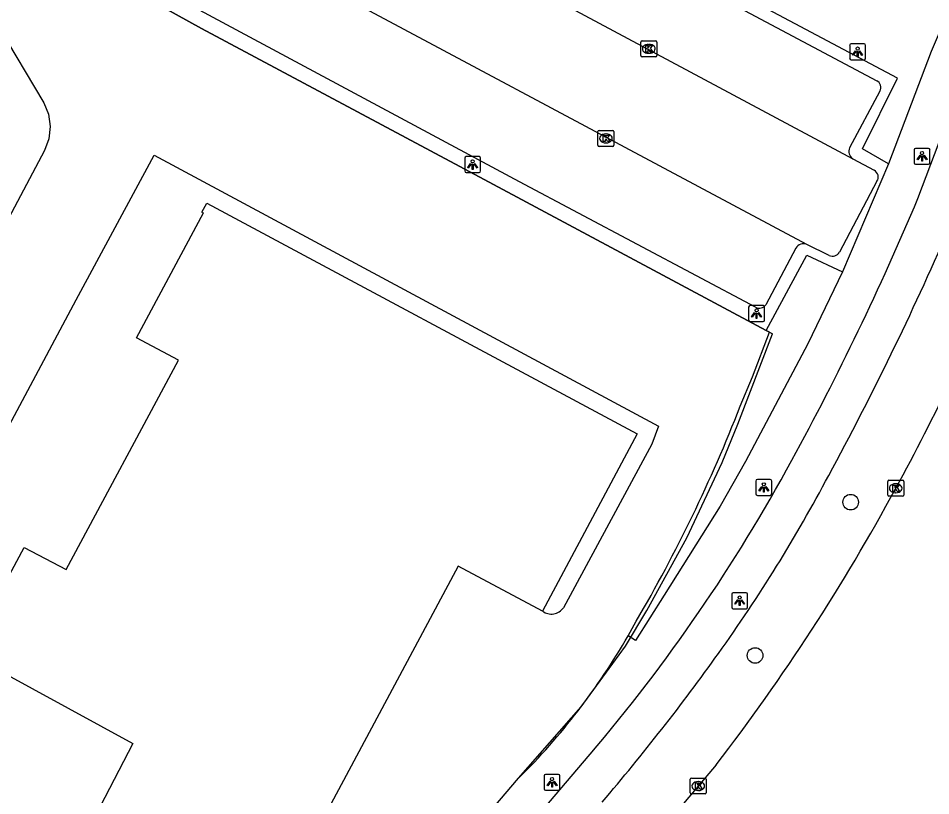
# Model space of a CAD drawing. Extents: x 159489 to 160304, y 383826 to 384530.
# Drawn here: x 160149.6 to 160206.8, y 383907.3 to 383956.1 of the extents above; entities that cross this region are included whole.
import ezdxf

# ---------------------------------------------------------------- set-up
doc = ezdxf.new("R2010")
doc.units = 0
for name, color, linetype in [('IMGEO_Boom', 7, 'Continuous'), ('IMGEO_Fietspad_gesloten', 7, 'Continuous'), ('IMGEO_Haag', 7, 'Continuous'), ('IMGEO_Hek', 7, 'Continuous'), ('IMGEO_Kolk', 7, 'Continuous'), ('IMGEO_Lichtpunt', 7, 'Continuous'), ('IMGEO_Pand', 7, 'Continuous'), ('IMGEO_Parkeervlak_open', 7, 'Continuous'), ('IMGEO_Rijbaan_lokaal_gesloten', 7, 'Continuous'), ('IMGEO_Rijbaan_lokaal_open', 7, 'Continuous'), ('IMGEO_Voetpad_open', 7, 'Continuous')]:
    doc.layers.add(name, color=color, linetype=linetype)

msp = doc.modelspace()

# ---------------------------------------------------------------- linework, layer by layer
at = {"layer": 'IMGEO_Boom'}
for centre in [(160201.799, 383925.713), (160195.812, 383916.098)]:
    msp.add_circle(centre, 0.489, dxfattribs=at)
at = {"layer": 'IMGEO_Fietspad_gesloten'}
for points in [[(160206.015, 383944.754), (160208.921, 383952.434)], [(160149.897, 383868.032), (160185.469, 383909.903)]]:
    msp.add_lwpolyline(points, dxfattribs=at)
for centre, radius, start, end in [((160040.368, 384014.413), 179.698, 331.38357, 337.1919), ((160028.77, 384020.501), 195.28, 331.52281, 336.5523), ((160103.805, 383979.45), 107.264, 319.58151, 331.54897), ((160114.949, 383972.573), 96.681, 324.35096, 332.13785), ((160085.669, 383993.053), 132.41, 319.41434, 324.53403)]:
    msp.add_arc(centre, radius, start, end, dxfattribs=at)
at = {"layer": 'IMGEO_Haag'}
for points in [[(160204.164, 383946.923), (160202.537, 383947.878), (160204.74, 383952.299), (160166.206, 383972.782)], [(160196.513, 383936.468), (160199.061, 383941.199), (160201.293, 383940.15)]]:
    msp.add_lwpolyline(points, dxfattribs=at)
at = {"layer": 'IMGEO_Hek'}
for points in [[(160151.399, 383960.582), (160157.936, 383957.174), (160161.109, 383955.416), (160178.832, 383945.948), (160196.513, 383936.468), (160196.707, 383936.364), (160196.891, 383936.266)], [(160180.989, 383908.397), (160184.904, 383912.878), (160187.683, 383916.688), (160189.034, 383918.913), (160191.528, 383923.484), (160193.737, 383928.198), (160194.732, 383930.605), (160196.891, 383936.266)]]:
    msp.add_lwpolyline(points, dxfattribs=at)
at = {"layer": 'IMGEO_Kolk'}
for p, q in [((160188.648, 383953.716), (160188.648, 383954.568)), ((160188.723, 383954.642), (160189.575, 383954.642)), ((160189.136, 383954.422), (160189.161, 383954.422)), ((160189.649, 383954.568), (160189.649, 383953.716)), ((160189.159, 383953.862), (160189.134, 383953.862)), ((160189.575, 383953.642), (160188.723, 383953.642)), ((160185.96, 383948.1), (160185.96, 383948.952)), ((160186.035, 383949.026), (160186.887, 383949.026)), ((160186.448, 383948.806), (160186.473, 383948.806)), ((160186.961, 383948.952), (160186.961, 383948.1)), ((160186.471, 383948.246), (160186.446, 383948.246)), ((160186.887, 383948.026), (160186.035, 383948.026)), ((160204.124, 383926.161), (160204.124, 383927.013)), ((160204.199, 383927.087), (160205.051, 383927.087)), ((160205.125, 383927.013), (160205.125, 383926.161)), ((160204.612, 383926.867), (160204.637, 383926.867)), ((160205.051, 383926.087), (160204.199, 383926.087)), ((160204.635, 383926.307), (160204.61, 383926.307)), ((160191.746, 383907.486), (160191.746, 383908.338)), ((160191.821, 383908.412), (160192.673, 383908.412)), ((160192.234, 383908.192), (160192.259, 383908.192)), ((160192.747, 383908.338), (160192.747, 383907.486)), ((160192.257, 383907.632), (160192.232, 383907.632)), ((160192.673, 383907.412), (160191.821, 383907.412))]:
    msp.add_line(p, q, dxfattribs=at)
for points in [[(160188.648, 383953.716), (160188.648, 383954.568)], [(160188.723, 383954.642), (160189.575, 383954.642)], [(160189.649, 383954.568), (160189.649, 383953.716)], [(160188.969, 383954.342), (160189.092, 383954.342), (160189.092, 383954.191), (160189.222, 383954.342), (160189.386, 383954.342), (160189.24, 383954.191), (160189.393, 383953.942), (160189.241, 383953.942), (160189.156, 383954.106), (160189.092, 383954.039), (160189.092, 383953.942), (160188.969, 383953.942), (160188.969, 383954.342)], [(160189.575, 383953.642), (160188.723, 383953.642)], [(160185.96, 383948.1), (160185.96, 383948.952)], [(160186.035, 383949.026), (160186.887, 383949.026)], [(160186.281, 383948.726), (160186.404, 383948.726), (160186.404, 383948.575), (160186.534, 383948.726), (160186.698, 383948.726), (160186.552, 383948.575), (160186.705, 383948.326), (160186.553, 383948.326), (160186.468, 383948.49), (160186.404, 383948.423), (160186.404, 383948.326), (160186.281, 383948.326), (160186.281, 383948.726)], [(160186.961, 383948.952), (160186.961, 383948.1)], [(160186.887, 383948.026), (160186.035, 383948.026)], [(160204.124, 383926.161), (160204.124, 383927.013)], [(160204.199, 383927.087), (160205.051, 383927.087)], [(160205.125, 383927.013), (160205.125, 383926.161)], [(160204.445, 383926.787), (160204.568, 383926.787), (160204.568, 383926.636), (160204.698, 383926.787), (160204.862, 383926.787), (160204.716, 383926.636), (160204.869, 383926.387), (160204.717, 383926.387), (160204.632, 383926.551), (160204.568, 383926.484), (160204.568, 383926.387), (160204.445, 383926.387), (160204.445, 383926.787)], [(160205.051, 383926.087), (160204.199, 383926.087)], [(160191.746, 383907.486), (160191.746, 383908.338)], [(160191.821, 383908.412), (160192.673, 383908.412)], [(160192.067, 383908.112), (160192.19, 383908.112), (160192.19, 383907.961), (160192.32, 383908.112), (160192.484, 383908.112), (160192.338, 383907.961), (160192.491, 383907.712), (160192.339, 383907.712), (160192.254, 383907.876), (160192.19, 383907.809), (160192.19, 383907.712), (160192.067, 383907.712), (160192.067, 383908.112)], [(160192.747, 383908.338), (160192.747, 383907.486)], [(160192.673, 383907.412), (160191.821, 383907.412)]]:
    msp.add_lwpolyline(points, dxfattribs=at)
for centre, start, end in [((160188.725, 383954.566), 91.552, 178.448), ((160188.725, 383954.566), 91.552, 178.448), ((160189.573, 383954.566), 1.552, 88.448), ((160189.573, 383954.566), 1.552, 88.448), ((160188.725, 383953.718), 181.552, 268.448), ((160188.725, 383953.718), 181.552, 268.448), ((160189.573, 383953.718), 271.552, 358.448), ((160189.573, 383953.718), 271.552, 358.448), ((160186.037, 383948.95), 91.552, 178.448), ((160186.037, 383948.95), 91.552, 178.448), ((160186.885, 383948.95), 1.552, 88.448), ((160186.885, 383948.95), 1.552, 88.448), ((160186.037, 383948.102), 181.552, 268.448), ((160186.037, 383948.102), 181.552, 268.448), ((160186.885, 383948.102), 271.552, 358.448), ((160186.885, 383948.102), 271.552, 358.448), ((160204.201, 383927.011), 91.552, 178.448), ((160204.201, 383927.011), 91.552, 178.448), ((160205.049, 383927.011), 1.552, 88.448), ((160205.049, 383927.011), 1.552, 88.448), ((160204.201, 383926.163), 181.552, 268.448), ((160204.201, 383926.163), 181.552, 268.448), ((160205.049, 383926.163), 271.552, 358.448), ((160205.049, 383926.163), 271.552, 358.448), ((160191.823, 383908.336), 91.552, 178.448), ((160191.823, 383908.336), 91.552, 178.448), ((160192.671, 383908.336), 1.552, 88.448), ((160192.671, 383908.336), 1.552, 88.448), ((160191.823, 383907.488), 181.552, 268.448), ((160191.823, 383907.488), 181.552, 268.448), ((160192.671, 383907.488), 271.552, 358.448), ((160192.671, 383907.488), 271.552, 358.448)]:
    msp.add_arc(centre, 0.0765, start, end, dxfattribs=at)
for centre, major_axis, ratio, start_param, end_param in [((160189.135, 383954.142), (-0.387, 0.002), 0.722429, 4.712389, 7.853982), ((160189.16, 383954.142), (-0.39, 0.002), 0.717154, 1.570796, 4.712389), ((160186.447, 383948.526), (-0.387, 0.002), 0.722429, 4.712389, 7.853982), ((160186.472, 383948.526), (-0.39, 0.002), 0.717154, 1.570796, 4.712389), ((160204.611, 383926.587), (-0.387, 0.002), 0.722429, 4.712389, 7.853982), ((160204.636, 383926.587), (-0.39, 0.002), 0.717154, 1.570796, 4.712389), ((160192.233, 383907.912), (-0.387, 0.002), 0.722429, 4.712389, 7.853982), ((160192.258, 383907.912), (-0.39, 0.002), 0.717154, 1.570796, 4.712389)]:
    msp.add_ellipse(centre, major_axis=major_axis, ratio=ratio, start_param=start_param, end_param=end_param, dxfattribs=at)
at = {"layer": 'IMGEO_Lichtpunt'}
for p, q in [((160201.737, 383954.36), (160201.737, 383953.553)), ((160201.737, 383954.36), (160201.737, 383953.553)), ((160202.639, 383954.455), (160201.831, 383954.455)), ((160202.639, 383954.455), (160201.831, 383954.455)), ((160202.733, 383953.553), (160202.733, 383954.36)), ((160202.733, 383953.553), (160202.733, 383954.36)), ((160201.831, 383953.459), (160202.639, 383953.459)), ((160201.831, 383953.459), (160202.639, 383953.459)), ((160205.775, 383947.805), (160205.775, 383946.998)), ((160205.775, 383947.805), (160205.775, 383946.998)), ((160206.677, 383947.9), (160205.869, 383947.9)), ((160206.677, 383947.9), (160205.869, 383947.9)), ((160206.771, 383946.998), (160206.771, 383947.805)), ((160206.771, 383946.998), (160206.771, 383947.805)), ((160177.61, 383947.29), (160177.61, 383946.483)), ((160177.61, 383947.29), (160177.61, 383946.483)), ((160178.512, 383947.385), (160177.704, 383947.385)), ((160178.512, 383947.385), (160177.704, 383947.385)), ((160178.606, 383946.483), (160178.606, 383947.29)), ((160178.606, 383946.483), (160178.606, 383947.29)), ((160177.704, 383946.389), (160178.512, 383946.389)), ((160177.704, 383946.389), (160178.512, 383946.389)), ((160205.869, 383946.904), (160206.677, 383946.904)), ((160205.869, 383946.904), (160206.677, 383946.904)), ((160195.406, 383937.942), (160195.406, 383937.135)), ((160195.406, 383937.942), (160195.406, 383937.135)), ((160196.308, 383938.037), (160195.5, 383938.037)), ((160196.308, 383938.037), (160195.5, 383938.037)), ((160196.402, 383937.135), (160196.402, 383937.942)), ((160196.402, 383937.135), (160196.402, 383937.942)), ((160195.5, 383937.041), (160196.308, 383937.041)), ((160195.5, 383937.041), (160196.308, 383937.041)), ((160195.857, 383927.036), (160195.857, 383926.229)), ((160195.857, 383927.036), (160195.857, 383926.229)), ((160196.759, 383927.131), (160195.951, 383927.131)), ((160196.759, 383927.131), (160195.951, 383927.131)), ((160196.853, 383926.229), (160196.853, 383927.036)), ((160196.853, 383926.229), (160196.853, 383927.036)), ((160195.951, 383926.135), (160196.759, 383926.135)), ((160195.951, 383926.135), (160196.759, 383926.135)), ((160194.344, 383919.935), (160194.344, 383919.128)), ((160194.344, 383919.935), (160194.344, 383919.128)), ((160195.246, 383920.03), (160194.438, 383920.03)), ((160195.246, 383920.03), (160194.438, 383920.03)), ((160195.34, 383919.128), (160195.34, 383919.935)), ((160195.34, 383919.128), (160195.34, 383919.935)), ((160194.438, 383919.034), (160195.246, 383919.034)), ((160194.438, 383919.034), (160195.246, 383919.034)), ((160183.488, 383908.642), (160182.68, 383908.642)), ((160183.488, 383908.642), (160182.68, 383908.642)), ((160182.586, 383908.547), (160182.586, 383907.74)), ((160182.586, 383908.547), (160182.586, 383907.74)), ((160183.582, 383907.74), (160183.582, 383908.547)), ((160183.582, 383907.74), (160183.582, 383908.547)), ((160182.68, 383907.646), (160183.488, 383907.646)), ((160182.68, 383907.646), (160183.488, 383907.646))]:
    msp.add_line(p, q, dxfattribs=at)
for points in [[(160202.111, 383954.024), (160202.15, 383953.996), (160201.962, 383953.734), (160201.924, 383953.761), (160202.111, 383954.024)], [(160202.213, 383953.976), (160202.26, 383953.976), (160202.26, 383953.654), (160202.213, 383953.654), (160202.213, 383953.976)], [(160202.323, 383953.996), (160202.361, 383954.023), (160202.548, 383953.761), (160202.509, 383953.733), (160202.323, 383953.996)], [(160177.984, 383946.954), (160178.023, 383946.926), (160177.835, 383946.664), (160177.797, 383946.691), (160177.984, 383946.954)], [(160178.196, 383946.926), (160178.234, 383946.953), (160178.421, 383946.691), (160178.382, 383946.663), (160178.196, 383946.926)], [(160206.149, 383947.469), (160206.188, 383947.441), (160206, 383947.179), (160205.962, 383947.206), (160206.149, 383947.469)], [(160206.251, 383947.421), (160206.298, 383947.421), (160206.298, 383947.099), (160206.251, 383947.099), (160206.251, 383947.421)], [(160206.361, 383947.441), (160206.399, 383947.468), (160206.586, 383947.206), (160206.547, 383947.178), (160206.361, 383947.441)], [(160178.086, 383946.906), (160178.133, 383946.906), (160178.133, 383946.584), (160178.086, 383946.584), (160178.086, 383946.906)], [(160195.78, 383937.606), (160195.819, 383937.578), (160195.631, 383937.316), (160195.593, 383937.343), (160195.78, 383937.606)], [(160195.882, 383937.558), (160195.929, 383937.558), (160195.929, 383937.236), (160195.882, 383937.236), (160195.882, 383937.558)], [(160195.992, 383937.578), (160196.03, 383937.605), (160196.217, 383937.343), (160196.178, 383937.315), (160195.992, 383937.578)], [(160196.231, 383926.7), (160196.27, 383926.672), (160196.082, 383926.41), (160196.044, 383926.437), (160196.231, 383926.7)], [(160196.333, 383926.652), (160196.38, 383926.652), (160196.38, 383926.33), (160196.333, 383926.33), (160196.333, 383926.652)], [(160196.443, 383926.672), (160196.481, 383926.699), (160196.668, 383926.437), (160196.629, 383926.409), (160196.443, 383926.672)], [(160194.718, 383919.599), (160194.757, 383919.571), (160194.569, 383919.309), (160194.531, 383919.336), (160194.718, 383919.599)], [(160194.82, 383919.551), (160194.867, 383919.551), (160194.867, 383919.229), (160194.82, 383919.229), (160194.82, 383919.551)], [(160194.93, 383919.571), (160194.968, 383919.598), (160195.155, 383919.336), (160195.116, 383919.308), (160194.93, 383919.571)], [(160182.96, 383908.211), (160182.999, 383908.183), (160182.811, 383907.921), (160182.773, 383907.948), (160182.96, 383908.211)], [(160183.062, 383908.163), (160183.109, 383908.163), (160183.109, 383907.841), (160183.062, 383907.841), (160183.062, 383908.163)], [(160183.172, 383908.183), (160183.21, 383908.21), (160183.397, 383907.948), (160183.358, 383907.92), (160183.172, 383908.183)]]:
    msp.add_lwpolyline(points, dxfattribs=at)
for centre in [(160202.236, 383954.158), (160206.274, 383947.603), (160178.109, 383947.088), (160195.905, 383937.74), (160196.356, 383926.834), (160194.843, 383919.733), (160183.085, 383908.345)]:
    msp.add_circle(centre, 0.0994, dxfattribs=at)
for centre, start, end in [((160201.831, 383954.36), 90, 180), ((160201.831, 383954.36), 90, 180), ((160202.639, 383954.36), 0, 90), ((160202.639, 383954.36), 0, 90), ((160201.831, 383953.553), 180, 270), ((160201.831, 383953.553), 180, 270), ((160202.639, 383953.553), 270, 0), ((160202.639, 383953.553), 270, 360), ((160205.869, 383947.805), 90, 180), ((160205.869, 383947.805), 90, 180), ((160206.677, 383947.805), 0, 90), ((160206.677, 383947.805), 0, 90), ((160177.704, 383947.29), 90, 180), ((160177.704, 383947.29), 90, 180), ((160178.512, 383947.29), 0, 90), ((160178.512, 383947.29), 0, 90), ((160205.869, 383946.998), 180, 270), ((160205.869, 383946.998), 180, 270), ((160206.677, 383946.998), 270, 0), ((160206.677, 383946.998), 270, 360), ((160177.704, 383946.483), 180, 270), ((160177.704, 383946.483), 180, 270), ((160178.512, 383946.483), 270, 0), ((160178.512, 383946.483), 270, 360), ((160195.5, 383937.942), 90, 180), ((160195.5, 383937.942), 90, 180), ((160196.308, 383937.942), 0, 90), ((160196.308, 383937.942), 0, 90), ((160195.5, 383937.135), 180, 270), ((160195.5, 383937.135), 180, 270), ((160196.308, 383937.135), 270, 0), ((160196.308, 383937.135), 270, 360), ((160195.951, 383927.036), 90, 180), ((160195.951, 383927.036), 90, 180), ((160196.759, 383927.036), 0, 90), ((160196.759, 383927.036), 0, 90), ((160195.951, 383926.229), 180, 270), ((160195.951, 383926.229), 180, 270), ((160196.759, 383926.229), 270, 0), ((160196.759, 383926.229), 270, 360), ((160194.438, 383919.935), 90, 180), ((160194.438, 383919.935), 90, 180), ((160195.246, 383919.935), 0, 90), ((160195.246, 383919.935), 0, 90), ((160194.438, 383919.128), 180, 270), ((160194.438, 383919.128), 180, 270), ((160195.246, 383919.128), 270, 0), ((160195.246, 383919.128), 270, 360), ((160182.68, 383908.547), 90, 180), ((160182.68, 383908.547), 90, 180), ((160183.488, 383908.547), 0, 90), ((160183.488, 383908.547), 0, 90), ((160182.68, 383907.74), 180, 270), ((160182.68, 383907.74), 180, 270), ((160183.488, 383907.74), 270, 0), ((160183.488, 383907.74), 270, 360)]:
    msp.add_arc(centre, 0.0946, start, end, dxfattribs=at)
at = {"layer": 'IMGEO_Pand'}
for points in [[(160146.426, 383916.245), (160150, 383922.872), (160152.64, 383921.489), (160159.67, 383934.609), (160157.04, 383936.02), (160161.239, 383943.859), (160161.14, 383943.909), (160161.44, 383944.46), (160188.429, 383930), (160182.489, 383918.88)], [(160182.489, 383918.88), (160177.2, 383921.7), (160165.88, 383900.52), (160160.47, 383903.419)], [(160146.426, 383916.245), (160156.806, 383910.583), (160154.77, 383906.62), (160160.47, 383903.419)]]:
    msp.add_lwpolyline(points, dxfattribs=at)
at = {"layer": 'IMGEO_Parkeervlak_open'}
for points in [[(160201.939, 383947.253), (160203.278, 383946.524)], [(160203.447, 383945.836), (160201.103, 383941.389)], [(160200.45, 383941.186), (160199.058, 383941.88)]]:
    msp.add_lwpolyline(points, dxfattribs=at)
for centre, radius, start, end in [((160203.043, 383946.101), 0.484, 326.7231, 60.8787), ((160200.666, 383941.644), 0.506, 244.7491, 329.789)]:
    msp.add_arc(centre, radius, start, end, dxfattribs=at)
at = {"layer": 'IMGEO_Rijbaan_lokaal_gesloten'}
msp.add_lwpolyline([(160193.375, 383909.247), (160181.634, 383895.343), (160153.034, 383861.772)], dxfattribs=at)
for centre, radius, start, end in [((160103.573, 383982.339), 115.411, 331.11352, 338.79583), ((160091.78, 383987.48), 128.226, 322.40195, 331.64793)]:
    msp.add_arc(centre, radius, start, end, dxfattribs=at)
at = {"layer": 'IMGEO_Rijbaan_lokaal_open'}
for points in [[(160168.529, 383970.788), (160183.897, 383962.535), (160203.431, 383952.142)], [(160165.333, 383966.848), (160201.939, 383947.253)], [(160199.058, 383941.88), (160162.433, 383961.454)], [(160196.513, 383936.468), (160178.832, 383945.948), (160161.109, 383955.416), (160157.936, 383957.174)], [(160195.827, 383937.936), (160181.042, 383945.793), (160160.982, 383956.563)], [(160148.351, 383955.557), (160151.23, 383950.76), (160151.522, 383950.04), (160151.63, 383949.27), (160151.547, 383948.498), (160151.279, 383947.77), (160136.85, 383920.539)], [(160203.63, 383951.486), (160201.73, 383947.938)], [(160142.149, 383917.59), (160153.27, 383938.4), (160158.155, 383947.467), (160189.759, 383930.483), (160189.334, 383929.353), (160183.802, 383919.096)], [(160198.363, 383941.645), (160196.486, 383938.095)], [(160194.881, 383931.736), (160195.65, 383933.577), (160196.707, 383936.364), (160196.513, 383936.468)], [(160187.848, 383917.33), (160188.356, 383918.24)], [(160146.393, 383867.768), (160146.756, 383868.165), (160180.989, 383908.397)]]:
    msp.add_lwpolyline(points, dxfattribs=at)
for centre, radius, start, end in [((160203.205, 383951.715), 0.483, 331.6829, 62.0678), ((160202.221, 383947.713), 0.54, 155.3998, 238.5351), ((160198.853, 383941.341), 0.577, 69.198, 148.1658), ((160196.063, 383938.404), 0.524, 243.2661, 323.8635), ((160105.951, 383966.406), 95.449, 329.69345, 338.70119), ((160183.043, 383919.611), 0.917, 232.8475, 325.8365), ((160151.242, 383938.337), 42.205, 314.8143, 330.1496)]:
    msp.add_arc(centre, radius, start, end, dxfattribs=at)
at = {"layer": 'IMGEO_Voetpad_open'}
for points in [[(160222.175, 383978.311), (160218.883, 383973.89), (160216.197, 383970.382), (160213.201, 383966.234), (160211.861, 383964.14), (160210.086, 383961.009), (160208.315, 383957.395), (160206.839, 383953.974), (160204.164, 383946.923)], [(160204.164, 383946.923), (160201.293, 383940.15)], [(160201.293, 383940.15), (160199.125, 383935.65), (160195.208, 383928.268), (160193.627, 383925.456), (160190.104, 383919.882), (160188.308, 383917.034), (160187.848, 383917.33)]]:
    msp.add_lwpolyline(points, dxfattribs=at)

doc.saveas('drawing.dxf')
